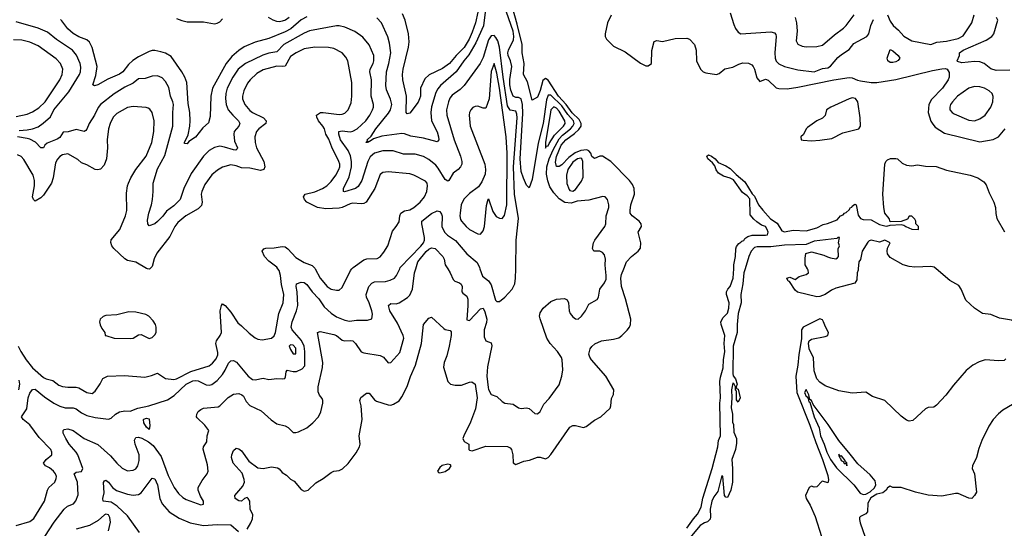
# Model space of a CAD drawing. Header units: inches. Extents: x 1384664 to 1536621, y 460766 to 646467.
# Tile 458 of 488: x 1482055 to 1489310, y 578090 to 581833. Entities that reach past the tile are written whole.
import ezdxf

# ---------------------------------------------------------------- set-up
doc = ezdxf.new("R2010")
doc.units = ezdxf.units.IN
doc.header["$MEASUREMENT"] = 0
doc.layers.add('B4587', color=7, linetype='Continuous')
doc.layers.add('B4588', color=7, linetype='Continuous')

msp = doc.modelspace()

# ---------------------------------------------------------------- linework, layer by layer
at = {"layer": 'B4587', "color": 5}
for points, elevation in [([(1482029.8, 578110.2), (1482130, 578140.6), (1482157.9, 578162.1), (1482236.8, 578290), (1482259.4, 578370), (1482269.8, 578390), (1482312.6, 578430), (1482324.5, 578455.5), (1482325, 578470), (1482317.8, 578490), (1482303.2, 578510), (1482275.2, 578535.2), (1482244.2, 578550), (1482231.1, 578570), (1482250, 578596.1), (1482291.3, 578630), (1482292.6, 578650), (1482284, 578670), (1482199.3, 578759.3), (1482130.7, 578850.7), (1482081.4, 578890), (1482068.7, 578910), (1482106.5, 578970), (1482118.3, 579050), (1482130, 579084.7), (1482150, 579111.6), (1482170, 579113.5), (1482236.4, 579056.4), (1482305.5, 579010), (1482350, 578987.5), (1482390, 578975.9), (1482450, 578976.3), (1482470, 578970.2), (1482510, 578938.8), (1482550, 578921.1), (1482610, 578905.8), (1482710, 578893.4), (1482730, 578900.3), (1482762, 578930), (1482790, 578947.1), (1482830, 578954.7), (1482870, 578952.2), (1482925.6, 578974.4), (1483007.1, 578990), (1483144.7, 579035.3), (1483193.7, 579066.3), (1483282.2, 579150), (1483330, 579175.4), (1483350, 579178.2), (1483370, 579174.1), (1483430, 579145.4), (1483450, 579143.5), (1483470, 579148.4), (1483510, 579176.6), (1483550, 579222.5), (1483570, 579253.5), (1483594.3, 579305.7), (1483610, 579321.5), (1483630, 579325.1), (1483653.1, 579313.1), (1483738.4, 579210), (1483770, 579185.1), (1483790, 579182), (1483850, 579193.9), (1483890, 579185.5), (1483950, 579192.7), (1483990.9, 579189.1), (1484008.1, 579191.9), (1484014.4, 579205.6), (1484017.6, 579242.4), (1484026.4, 579253.6), (1484070, 579244.7), (1484095.6, 579244.4), (1484137.1, 579262.9), (1484155.1, 579284.9), (1484157.1, 579390), (1484152, 579430), (1484132, 579472), (1484062.4, 579550), (1484055.2, 579570), (1484061.7, 579610), (1484094.1, 579690), (1484105.2, 579730), (1484099.6, 579830), (1484091.9, 579870), (1484095.6, 579890), (1484130, 579901.6), (1484150, 579898.4), (1484170, 579885.2), (1484210.8, 579830), (1484258.9, 579778.9), (1484299.2, 579719.2), (1484350, 579672.3), (1484390, 579647), (1484450, 579620.9), (1484486.2, 579613.8), (1484537.3, 579622.7), (1484618, 579622), (1484649.6, 579630.4), (1484653.9, 579666.1), (1484650.6, 579690), (1484630, 579749.6), (1484609.6, 579790), (1484607.3, 579810), (1484628.3, 579870), (1484650, 579894), (1484670, 579903.1), (1484750, 579906.7), (1484784.9, 579915.1), (1484817.2, 579930), (1484832.7, 579950), (1484855.2, 580000)], 660), ([(1482044.4, 579430), (1482064.1, 579390), (1482101.9, 579330), (1482150, 579270.1), (1482230, 579199.7), (1482250, 579188.8), (1482298.6, 579178.6), (1482342.9, 579143), (1482370, 579132.6), (1482410, 579127.8), (1482470, 579129.5), (1482490, 579122.8), (1482550, 579089.5), (1482590, 579082), (1482610, 579098), (1482648, 579152), (1482668.5, 579191.5), (1482700.9, 579210), (1482826.7, 579213.3), (1482976.9, 579203.1), (1483026.4, 579213.6), (1483070, 579232.1), (1483130, 579193.4), (1483190, 579184.6), (1483210, 579189.3), (1483316.3, 579243.7), (1483450, 579286.3), (1483475.4, 579304.6), (1483502.1, 579337.9), (1483514.5, 579365.5), (1483515.3, 579384.7), (1483500.5, 579450), (1483505.2, 579470), (1483532.8, 579510), (1483540.8, 579530), (1483532.9, 579690), (1483541.1, 579730), (1483550, 579742.4), (1483570, 579728.5), (1483610, 579681.5), (1483662.3, 579602.3), (1483690, 579581.1), (1483745.6, 579525.6), (1483790, 579491.8), (1483810, 579481.5), (1483842.3, 579477.7), (1483910, 579490.2), (1483930, 579505.7), (1483940.2, 579530), (1483964.7, 579670), (1483995.4, 579750), (1484000.5, 579810), (1483983.8, 579883.8), (1483977.2, 579950), (1483966.2, 579986.2), (1483957.6, 580000)], 680), ([(1482241, 578030), (1482310, 578133.8), (1482382, 578230), (1482407.4, 578252.6), (1482451.1, 578270), (1482468.5, 578291.5), (1482484.6, 578335.4), (1482479.6, 578430), (1482456, 578490), (1482470, 578503.2), (1482511.3, 578508.7), (1482519.4, 578530), (1482483.2, 578630), (1482470.7, 578650.7), (1482418.2, 578710), (1482394.7, 578750), (1482376.2, 578790), (1482376, 578810), (1482383, 578817), (1482410, 578821.6), (1482450, 578808.9), (1482530.1, 578750.1), (1482630, 578707.3), (1482722.9, 578622.9), (1482770, 578569.2), (1482810, 578531.7), (1482850, 578512.9), (1482890, 578517.3), (1482910, 578526.7), (1482925.8, 578550), (1482934.1, 578590), (1482935.5, 578630), (1482904.6, 578710), (1482901.6, 578738.4), (1482910, 578757.3), (1482930, 578761.2), (1482953.7, 578753.7), (1483005.1, 578725.1), (1483038.6, 578698.6), (1483097.7, 578617.7), (1483150, 578478.3), (1483192.2, 578390), (1483225.4, 578345.4), (1483256.1, 578316.1), (1483281.7, 578301.7), (1483390, 578261.3), (1483410, 578267.7), (1483408.9, 578290), (1483386.9, 578326.9), (1483369.8, 578370), (1483369.8, 578390), (1483398.6, 578441.4), (1483436.9, 578490), (1483444, 578510), (1483438, 578558), (1483407.3, 578672.7), (1483409.5, 578690.5), (1483434, 578726), (1483437, 578770), (1483447.6, 578810), (1483420.3, 578850), (1483361.8, 578901.8), (1483358, 578910), (1483359.9, 578930), (1483371.1, 578950), (1483390, 578965), (1483410, 578972.8), (1483517.1, 578982.8), (1483530, 578990.2), (1483590, 579053.4), (1483630, 579078), (1483670, 579082.1), (1483692.7, 579072.7), (1483703.2, 579063.2), (1483722.5, 579022.5), (1483750, 578992.7), (1483833.2, 578953.2), (1483907.3, 578887.3), (1483950, 578857.8), (1484010, 578843.2), (1484032.9, 578832.9), (1484070, 578795.5), (1484090, 578794.4), (1484110, 578799.5), (1484170, 578830.2), (1484214.9, 578865.1), (1484256.9, 578910), (1484272.7, 578947.3), (1484289.7, 579010), (1484289.7, 579030), (1484284.4, 579044.4), (1484262.9, 579070), (1484253.6, 579093.6), (1484253.5, 579130), (1484286.4, 579273.6), (1484289.4, 579310), (1484250, 579532), (1484270, 579539.1), (1484370, 579517.1), (1484390, 579509.3), (1484430, 579475.5), (1484450, 579468.4), (1484490, 579471.8), (1484510, 579469), (1484530, 579450.3), (1484570, 579389.2), (1484590, 579380.2), (1484710, 579362.7), (1484736.5, 579350), (1484770, 579308.9), (1484790.7, 579309.3), (1484856, 579384), (1484884.8, 579490), (1484880.7, 579510), (1484838.8, 579598.8), (1484782.3, 579690), (1484772.8, 579730), (1484790, 579744.9), (1484830, 579743), (1484850, 579749.3), (1484912.6, 579787.4), (1484930, 579804.9), (1484950, 579850.4), (1484964.7, 579970), (1484973.5, 580000)], 640), ([(1483013.6, 580000), (1483010, 579996.4), (1482996.7, 580000)], 680), ([(1483730, 578083), (1483757.2, 578130), (1483770, 578158.8), (1483772.7, 578190), (1483752.1, 578230), (1483749.7, 578290), (1483738.9, 578310), (1483730, 578317.3), (1483710.7, 578310), (1483690, 578288.7), (1483670, 578291.8), (1483642.9, 578310), (1483639.7, 578330), (1483699.6, 578400.4), (1483710.9, 578430), (1483709.2, 578450), (1483694.4, 578494.4), (1483627.7, 578570), (1483615.9, 578610), (1483617.2, 578630), (1483630, 578661.6), (1483650, 578680.4), (1483670, 578675.3), (1483690, 578660.9), (1483743.7, 578583.7), (1483810, 578535.5), (1483850, 578530.4), (1483910, 578542.7), (1483954.5, 578534.5), (1483966.7, 578526.7), (1483990, 578499.3), (1484019.9, 578479.9), (1484050, 578450.6), (1484077.1, 578437.1), (1484130, 578375.6), (1484150, 578362.6), (1484179.7, 578370), (1484236.8, 578423.2), (1484290, 578455.6), (1484350, 578500.2), (1484370.6, 578509.4), (1484410, 578516.1), (1484432.7, 578527.3), (1484474.2, 578565.8), (1484534.4, 578645.6), (1484558.7, 578690), (1484562.6, 578710), (1484557.5, 578770), (1484578.6, 578890), (1484571.6, 578990), (1484562.3, 579030), (1484567.5, 579052.5), (1484610, 579083.7), (1484630, 579084.9), (1484670, 579035.5), (1484685.1, 579025.1), (1484770, 578998.9), (1484790, 578997), (1484810, 579002.6), (1484850, 579029.2), (1484870, 579056.5), (1484910, 579134.4), (1484933.6, 579206.4), (1484971, 579290), (1485016.7, 579450), (1485029.8, 579590.2), (1485070, 579637.1), (1485090, 579643), (1485180, 579560), (1485190, 579552.7), (1485226.6, 579546.6), (1485234.8, 579534.8), (1485235, 579510), (1485220.5, 579430), (1485201.7, 579358.3), (1485183.1, 579310), (1485176.7, 579276.7), (1485210.5, 579170), (1485230.3, 579150.3), (1485263.1, 579143.1), (1485310, 579143.2), (1485370, 579165.6), (1485387.8, 579167.8), (1485410.6, 579150.6), (1485426.6, 579050), (1485413.9, 578970), (1485377.5, 578870), (1485326.7, 578770), (1485321.1, 578750), (1485329.3, 578729.3), (1485365.5, 578710), (1485365.5, 578670), (1485370, 578664), (1485390, 578660.3), (1485490, 578693.8), (1485650, 578691.7), (1485670, 578681.6), (1485678.7, 578670), (1485688.9, 578630), (1485692.1, 578572.1), (1485710, 578559.5), (1485770, 578583.1), (1485810.5, 578590.5), (1485870, 578612.2), (1485890, 578612.7), (1485930, 578602), (1485950, 578610.3), (1485970, 578632.9), (1486110, 578835), (1486130, 578846.4), (1486150, 578846), (1486208.9, 578831.1), (1486230, 578838.8), (1486290, 578885.7), (1486338, 578910), (1486405.8, 578974.2), (1486411.6, 578990), (1486415.1, 579044.9), (1486430, 579074), (1486431.8, 579110), (1486373.3, 579210), (1486268.3, 579330), (1486255.6, 579350), (1486249.6, 579370.4), (1486258, 579410), (1486271.4, 579428.6), (1486293.4, 579446.6), (1486342, 579470), (1486430, 579480.9), (1486470, 579492.7), (1486492.1, 579507.9), (1486531.4, 579548.6), (1486548.4, 579570), (1486556.5, 579590), (1486557.5, 579630), (1486519.2, 579779.2), (1486489.9, 579870), (1486483.5, 579930), (1486490, 579958), (1486506.7, 580000)], 620), ([(1484232.2, 580000), (1484268.8, 579930), (1484320.2, 579870), (1484350, 579851.1), (1484390, 579841.5), (1484410, 579842.5), (1484430, 579861), (1484492.7, 579987.3), (1484503, 580000)], 680), ([(1485209.1, 580000), (1485227.9, 579970), (1485250, 579921.1), (1485261.1, 579910), (1485296.5, 579896.5), (1485307.7, 579887.7), (1485314.3, 579870), (1485312.2, 579830), (1485319.5, 579819.5), (1485350, 579798.4), (1485356, 579776), (1485358.1, 579730), (1485350, 579624), (1485370, 579619.6), (1485450, 579704.9), (1485470, 579710.2), (1485483.5, 579683.5), (1485497.1, 579630), (1485494.6, 579605.4), (1485477.4, 579550), (1485478.4, 579498.4), (1485490.4, 579470.4), (1485530, 579454), (1485534, 579434), (1485502.8, 579277.2), (1485496.9, 579210), (1485506.1, 579126.1), (1485510, 579110.4), (1485530, 579074.9), (1485570, 579060.7), (1485610, 579022), (1485630, 579010.5), (1485690, 579002.6), (1485730, 578977), (1485750, 578971.7), (1485790, 578975.9), (1485810, 578971.2), (1485850, 578934.4), (1485870, 578932.2), (1485889.8, 578950.2), (1485916.8, 579003.2), (1485955.5, 579044.5), (1486030, 579144.9), (1486049.9, 579210.1), (1486056.8, 579256.8), (1486053, 579330), (1486046.5, 579346.5), (1486017.8, 579390), (1485964.5, 579450), (1485940.5, 579490), (1485890, 579632.3), (1485886, 579650), (1485890, 579675.2), (1485911.6, 579710), (1485970, 579760.2), (1486010, 579775.8), (1486070, 579780.3), (1486090.2, 579770.2), (1486098.7, 579750), (1486102.9, 579690), (1486110.2, 579670), (1486130, 579645.8), (1486150, 579631.4), (1486170, 579630.3), (1486194, 579650), (1486224.7, 579690), (1486250, 579739.1), (1486310, 579774), (1486319.6, 579790), (1486328.8, 579850), (1486363.6, 579896.4), (1486375.3, 579924.7), (1486377.5, 579950), (1486372.2, 580000)], 640), ([(1485446.8, 580000), (1485465.1, 579945.1), (1485510, 579910.2), (1485530, 579882.3), (1485561.5, 579770), (1485570, 579758.7), (1485590, 579760.1), (1485630, 579791), (1485684, 579850), (1485703.3, 579890), (1485709.1, 579930), (1485710, 580000)], 660), ([(1487400.3, 580000), (1487390.9, 579970), (1487384.2, 579890), (1487367.8, 579810), (1487371.6, 579750), (1487349.6, 579670), (1487341.1, 579590), (1487342, 579530), (1487312.2, 579430), (1487310.3, 579230.3), (1487312.8, 579212.8), (1487330.7, 579189.3), (1487341, 579150), (1487334, 579130), (1487338, 579118), (1487350, 579114), (1487364.7, 579050), (1487350, 579018), (1487336.4, 579036.4), (1487338, 579098), (1487330, 579106), (1487329.3, 579130), (1487316.5, 579156.5), (1487310, 579159), (1487298.9, 579110), (1487302.3, 579050), (1487297.6, 578977.6), (1487307.4, 578930), (1487306.9, 578870), (1487313.8, 578853.8), (1487318.4, 578798.4), (1487338, 578750), (1487337.5, 578717.5), (1487330.2, 578670), (1487303.1, 578596.9), (1487308.2, 578530), (1487307.7, 578430), (1487294, 578370), (1487270, 578315.3), (1487258, 578318), (1487249.2, 578330), (1487236, 578470), (1487230, 578477.2), (1487198.4, 578361.6), (1487170, 578321.1), (1487155.2, 578290), (1487143.2, 578230), (1487146.4, 578173.6), (1487143.4, 578156.6), (1487123.7, 578136.3), (1487102, 578130), (1487070, 578109.7), (1486941, 577959)], 580), ([(1486970.4, 578089.6), (1487019.7, 578160.3), (1487050, 578194.4), (1487075.9, 578244.1), (1487088.3, 578311.7), (1487158.8, 578530), (1487199.5, 578690), (1487205, 578735), (1487217.9, 578770), (1487214, 579010), (1487219.5, 579050), (1487214, 579170), (1487218.4, 579201.6), (1487238.6, 579270), (1487241.5, 579330), (1487252.1, 579390), (1487245.3, 579450), (1487251.7, 579510), (1487223.6, 579590), (1487222.4, 579610), (1487238.6, 579641.4), (1487270, 579674.4), (1487281.6, 579710), (1487281.8, 579750), (1487263.5, 579810), (1487264, 579830), (1487273.1, 579850), (1487290.4, 579869.6), (1487313.1, 579930), (1487316.4, 580000)], 580), ([(1488233.8, 580000), (1488232.8, 579990), (1488226, 579970), (1488222.5, 579917.5), (1488210, 579894), (1488070, 579858.3), (1488037.4, 579842.6), (1487990, 579809.8), (1487950, 579795.1), (1487930, 579792.7), (1487787.2, 579827.2), (1487770, 579842.7), (1487726.3, 579906.3), (1487718, 579910), (1487709, 579931), (1487730, 579938), (1487770, 579922), (1487798, 579942), (1487850, 579958.8), (1487868.7, 579970), (1487864, 579990), (1487859, 580000)], 580), ([(1490000, 579737.4), (1489998.5, 579738.5), (1489970, 579749), (1489930, 579750.6), (1489890, 579729.8), (1489810, 579702.2), (1489770, 579679.9), (1489698, 579622), (1489635.5, 579590), (1489610, 579549.8), (1489550, 579528.7), (1489530, 579531.5), (1489416.9, 579596.9), (1489362.3, 579622.3), (1489275.4, 579635.4), (1489210, 579662.6), (1489150, 579671.7), (1489091.9, 579710), (1489026.6, 579770), (1488992.8, 579850), (1488976.1, 579876.1), (1488910, 579914.2), (1488808, 580000)], 580), ([(1489322.3, 579337.7), (1489310, 579324.2), (1489270, 579322.6), (1489170, 579329.6), (1489124.6, 579315.4), (1489078.8, 579290), (1489028.7, 579251.3), (1488936.4, 579143.6), (1488880.7, 579070), (1488810, 578995.3), (1488790, 578982), (1488750, 578979), (1488730, 578969.2), (1488636, 578884), (1488610, 578877.4), (1488590, 578884.5), (1488550, 578914.6), (1488430, 579031.3), (1488339.3, 579059.3), (1488290, 579091.5), (1488190, 579085.6), (1488090, 579102.7), (1487990, 579139.5), (1487950, 579164.5), (1487930, 579189.6), (1487910, 579249.4), (1487903.3, 579343.3), (1487872.9, 579410), (1487868.6, 579451.4), (1487873.6, 579470), (1487890, 579481.7), (1487990, 579501.1), (1488010, 579509.1), (1488013.7, 579530), (1487992.1, 579572.1), (1487979.1, 579610), (1487970, 579623.2), (1487950.8, 579630.8), (1487829.3, 579570), (1487815.4, 579550), (1487815.7, 579484.3), (1487796.5, 579370), (1487788.9, 579290), (1487773.1, 579210), (1487781.1, 579090), (1487876.9, 578850), (1487921, 578721), (1487970, 578597.2), (1488010, 578479.1), (1488014.7, 578445.3), (1488010, 578425.2), (1487970, 578437.2), (1487964.9, 578435.1), (1487930, 578394), (1487910, 578393.2), (1487890, 578399.3), (1487871.3, 578390), (1487846, 578330), (1487850.5, 578310), (1487879.3, 578259.3), (1487916.4, 578176.4), (1487963.9, 578030)], 620), ([(1482047.9, 579110), (1482055, 579150), (1482050, 579181.3)], 680), ([(1489370, 579001.6), (1489299.9, 578960.1), (1489266.7, 578933.3), (1489228.9, 578891.1), (1489197.3, 578842.7), (1489145.1, 578734.9), (1489123.4, 578676.6), (1489106, 578610), (1489074.9, 578550), (1489073, 578530), (1489090.3, 578490.3), (1489104.5, 578355.5), (1489090.8, 578330), (1489070.3, 578309.7), (1489050, 578311.3), (1488970, 578346), (1488950, 578347), (1488850, 578326.6), (1488750, 578334.5), (1488656.6, 578356.6), (1488550.7, 578389.3), (1488489.4, 578389.4), (1488470, 578399), (1488450, 578388.7), (1488438.8, 578370), (1488416, 578350), (1488370, 578339.8), (1488326.3, 578313.7), (1488305.1, 578274.9), (1488301.7, 578210), (1488290, 578195.1), (1488250, 578177), (1488244.4, 578170), (1488244.4, 578155.6), (1488249.2, 578130), (1488285.1, 578025.1)], 640), ([(1482938.7, 578058.7), (1482850, 578181.9), (1482773.4, 578253.5), (1482730, 578282), (1482669.4, 578290), (1482667.8, 578310), (1482676.9, 578350), (1482672.5, 578427.5), (1482680.7, 578439.3), (1482690, 578444), (1482710, 578430.3), (1482739.3, 578390), (1482768.8, 578368.8), (1482850, 578340.1), (1482890, 578333.4), (1482930, 578339.1), (1482949.4, 578350.6), (1483030, 578459.5), (1483050, 578454.6), (1483070, 578410.6), (1483088.6, 578308.6), (1483103.5, 578270), (1483156, 578210), (1483230, 578163.5), (1483310, 578129.3), (1483410, 578109.4), (1483510, 578118.2), (1483610, 578116.3), (1483667.3, 578067.3)], 620), ([(1482708.1, 578071.9), (1482724.2, 578135.8), (1482718.3, 578170), (1482709.4, 578190), (1482690, 578194.4), (1482679.5, 578190), (1482633.3, 578146.7), (1482568.5, 578111.5), (1482470, 578083.8)], 640)]:
    msp.add_lwpolyline(points, dxfattribs=dict(at, elevation=elevation))
for points, elevation in [([(1482858.1, 579681.9), (1482770, 579661.5), (1482690, 579655.2), (1482670, 579649.8), (1482646.7, 579630), (1482642.6, 579610), (1482646.8, 579586.8), (1482660.2, 579560.2), (1482683, 579530), (1482684.9, 579510), (1482688.4, 579508.4), (1482750, 579490.2), (1482870, 579487.4), (1482889.8, 579490.2), (1482930, 579514.9), (1482950, 579515.2), (1483010, 579487.1), (1483030, 579493.7), (1483050, 579513.4), (1483059.7, 579530), (1483060.7, 579570), (1483056, 579590), (1483037.7, 579617.7), (1483005.6, 579650), (1482983.7, 579663.7), (1482910, 579680.8)], 720), ([(1484050, 579439.7), (1484041.5, 579430), (1484050, 579404.6), (1484070, 579374.6), (1484090, 579374), (1484090, 579416.4), (1484070, 579438)], 680), ([(1487850, 579112.6), (1487838.6, 579090), (1487850, 579060.9), (1487858.4, 579058.4), (1487865.5, 579045.5), (1487870, 579020.5), (1487877, 579017), (1487908.2, 578910), (1487946.6, 578830), (1487955.4, 578770), (1487982.9, 578710), (1488002.1, 578650), (1488030, 578595.7), (1488075, 578535), (1488201.2, 578410), (1488247.9, 578347.9), (1488270, 578338.7), (1488290, 578341.3), (1488320.9, 578359.1), (1488353.4, 578386.6), (1488364.3, 578410), (1488359.6, 578439.6), (1488322.4, 578482.4), (1488230, 578564.6), (1488175.6, 578635.6), (1488090, 578735.2), (1488012.7, 578852.7), (1487901.1, 579001.1), (1487890, 579029.5), (1487877.2, 579037.2), (1487870, 579073.3)], 640), ([(1483010, 578817.2), (1482990, 578835.1), (1482970, 578865.1), (1482966, 578890), (1482970, 578894), (1482990, 578900.3), (1483010, 578894.9), (1483014.9, 578845.1)], 640), ([(1488090, 578635.4), (1488090, 578620.5), (1488097.6, 578617.6), (1488094.9, 578610), (1488103.2, 578603.2), (1488108.1, 578590), (1488122.4, 578582.4), (1488130, 578567.8), (1488146.7, 578566.7), (1488150, 578549.4), (1488150, 578572.5), (1488138.9, 578578.9), (1488137.2, 578590), (1488110, 578622.8), (1488101.5, 578621.5)], 660), ([(1485210, 578561.1), (1485168.5, 578551.5), (1485150, 578536.9), (1485134, 578510), (1485141.2, 578501.2), (1485150, 578499), (1485190, 578507.2), (1485223.1, 578530), (1485233.7, 578550), (1485230, 578558)], 620)]:
    msp.add_lwpolyline(points, close=True, dxfattribs=dict(at, elevation=elevation))
at = {"layer": 'B4588', "color": 5}
for points, elevation in [([(1486372.2, 580000), (1486369.1, 580030), (1486370.8, 580070.8), (1486363.3, 580103.3), (1486350, 580120.9), (1486330, 580129.9), (1486285.1, 580130), (1486276.4, 580150), (1486282.3, 580190), (1486292.4, 580210), (1486367.4, 580310), (1486375.1, 580330), (1486375.8, 580390), (1486395.1, 580450), (1486396.9, 580470), (1486386.6, 580510), (1486369.6, 580529.6), (1486352.1, 580532.1), (1486250, 580504.8), (1486162.4, 580497.6), (1486118.2, 580481.8), (1486071.6, 580488.4), (1486030, 580514.9), (1485990, 580557.9), (1485962.6, 580602.6), (1485946.3, 580646.3), (1485937.2, 580697.2), (1485940, 580750), (1485957.6, 580810), (1485985, 580875), (1486030, 580956.2), (1486055.7, 580984.3), (1486114.6, 581030), (1486132.1, 581050), (1486141.5, 581070), (1486136, 581090), (1486094.4, 581134.4), (1486050, 581199.2), (1485970, 581278.7), (1485950, 581277.2), (1485937.4, 581242.6), (1485911.5, 581070), (1485876.4, 580923.6), (1485830, 580658), (1485810, 580596), (1485790, 580616), (1485766.7, 580666.7), (1485750, 580717.2), (1485741.6, 580810), (1485763.3, 581143.3), (1485760, 581210), (1485749.9, 581249.9), (1485730, 581260.5), (1485710, 581259.9), (1485690, 581270.6), (1485673.5, 581313.5), (1485665.9, 581354.1), (1485666.5, 581393.5), (1485682.2, 581490), (1485671.7, 581530), (1485654.4, 581570), (1485651.7, 581590), (1485655.8, 581610), (1485693.8, 581686.2), (1485696.4, 581710), (1485691.6, 581748.4), (1485590, 582037.4)], 640), ([(1486506.7, 580000), (1486526.6, 580050), (1486563.6, 580090), (1486611.8, 580130), (1486628.6, 580151.4), (1486631.7, 580190), (1486613.3, 580270), (1486637.7, 580310), (1486633.5, 580330), (1486618.5, 580350), (1486568.9, 580390), (1486553.8, 580410), (1486552.7, 580430), (1486559.4, 580470), (1486586.2, 580550), (1486582.5, 580590), (1486570, 580619.3), (1486548.4, 580650), (1486410, 580790.8), (1486350, 580828.9), (1486330, 580829.1), (1486290, 580812.1), (1486270, 580826.9), (1486262.9, 580850), (1486250, 580867.8), (1486234.3, 580874.3), (1486190, 580870.7), (1486147.5, 580852.5), (1486100.7, 580819.3), (1486050, 580765.8), (1486030, 580752.3), (1486010, 580752), (1486004.2, 580784.2), (1486010, 580826.7), (1486045.6, 580910), (1486078.4, 580950), (1486144.3, 580995.7), (1486175.9, 581024.1), (1486191.5, 581050), (1486192.5, 581070), (1486177.9, 581097.9), (1486127.1, 581147.1), (1486082, 581210), (1486024.5, 581270), (1485950, 581387.7), (1485930, 581400.6), (1485910, 581384.7), (1485890, 581311.8), (1485870, 581262), (1485830, 581240.9), (1485796.1, 581376.1), (1485766.2, 581430), (1485771.1, 581510), (1485757.1, 581590), (1485758.2, 581650), (1485721.5, 581801.5), (1485680.5, 581940.5)], 620), ([(1484170, 581854.9), (1484130, 581832), (1484052.9, 581767.1), (1484010, 581743), (1483890, 581695.2), (1483790, 581668.5), (1483710, 581632.4), (1483670, 581607.4), (1483617.2, 581562.8), (1483577.1, 581510), (1483476.2, 581330), (1483462.9, 581270), (1483458.2, 581121.8), (1483446, 581074), (1483403.4, 581036.6), (1483350, 580969.8), (1483302.3, 580937.7), (1483290, 580919.5), (1483270, 580922), (1483268.3, 580930), (1483295.3, 580984.7), (1483309.8, 581050.2), (1483311.6, 581088.4), (1483307.6, 581150), (1483295.3, 581215.3), (1483285.5, 581370), (1483271.6, 581410), (1483249.9, 581450), (1483170, 581561.4), (1483130, 581586.3), (1483096.1, 581596.1), (1483050, 581605.5), (1483030, 581605.7), (1483010, 581599.5), (1482930, 581560.2), (1482887.7, 581532.3), (1482856, 581504), (1482815.5, 581450), (1482790, 581432), (1482704.2, 581395.8), (1482630, 581353.6), (1482605.6, 581345.6), (1482594, 581354), (1482616.3, 581423.7), (1482626.2, 581490), (1482589.2, 581629.2), (1482569.2, 581669.1), (1482550, 581685.9), (1482490, 581708.3), (1482450, 581731), (1482410, 581766.2), (1482366.2, 581826.2), (1482355.1, 581835.1)], 640), ([(1483210, 581841.8), (1483250, 581826.4), (1483290, 581818.4), (1483410, 581818.2), (1483490, 581803.5), (1483510, 581807.7), (1483530, 581818.2), (1483550, 581839.7)], 640), ([(1484041.2, 581850), (1484013.2, 581830), (1483990, 581821.6), (1483970, 581817.8), (1483950, 581821.1), (1483922.9, 581830), (1483889.3, 581850)], 620), ([(1485485.4, 581890), (1485471.4, 581788.6), (1485416.1, 581663.9), (1485364.5, 581575.5), (1485326.6, 581530), (1485271, 581449), (1485156.6, 581350), (1485135.4, 581324.6), (1485121.4, 581298.6), (1485088.7, 581191.3), (1485083.8, 581150), (1485089.6, 581089.6), (1485130, 581009.1), (1485142.1, 580970), (1485142.9, 580950), (1485130, 580933.3), (1485030, 580961.2), (1484936.4, 580976.4), (1484890, 580994), (1484870, 580994.8), (1484723.5, 580976.5), (1484663, 580957), (1484630, 580934), (1484623.5, 580936.5), (1484618, 580930), (1484606, 580930), (1484617.5, 580942.5), (1484615.6, 580950), (1484644.1, 580975.9), (1484679.7, 581030), (1484773.7, 581146.3), (1484786.9, 581170), (1484796.9, 581210), (1484788.5, 581248.5), (1484757.8, 581317.8), (1484753.6, 581350), (1484757.5, 581450), (1484774.1, 581510), (1484788.7, 581590), (1484781.1, 581661.1), (1484767.4, 581707.4), (1484719.8, 581810), (1484686.1, 581846.1)], 640), ([(1485430.3, 581890), (1485413, 581810), (1485390, 581740.9), (1485367.5, 581690), (1485331.1, 581628.9), (1485272.3, 581570), (1485222.1, 581510), (1485170, 581473.5), (1485073.3, 581426.7), (1485041.1, 581398.9), (1485009.4, 581330), (1485007.7, 581270), (1485000.9, 581250), (1484990, 581226.2), (1484930, 581145.1), (1484910, 581140.9), (1484902.9, 581150), (1484904.1, 581270), (1484878.9, 581390), (1484876.5, 581430), (1484881.3, 581470), (1484920.2, 581630), (1484923.9, 581670), (1484920.2, 581730), (1484894.3, 581830), (1484875.8, 581875.8)], 620), ([(1486413.4, 581866.6), (1486387, 581810), (1486369.2, 581730), (1486369.3, 581710), (1486379, 581690), (1486430, 581638.7), (1486516.3, 581596.3), (1486630, 581512.2), (1486670, 581493.2), (1486686.3, 581493.7), (1486710, 581510.8), (1486714, 581606), (1486730, 581672.7), (1486750, 581679.5), (1486791.9, 581671.9), (1486884.9, 581695.1), (1486970, 581698.6), (1486991.5, 581690), (1487028.5, 581650), (1487040.4, 581610), (1487042.8, 581530), (1487072.3, 581470), (1487090.3, 581450), (1487110, 581442.1), (1487190.6, 581429.4), (1487210, 581436.9), (1487250, 581472.4), (1487310, 581483.6), (1487353.6, 581506.4), (1487383.9, 581516.1), (1487426.5, 581513.5), (1487450, 581501.1), (1487460.1, 581490), (1487470.1, 581470), (1487486.5, 581406.5), (1487510, 581378.3), (1487550, 581394.7), (1487570, 581387.2), (1487630, 581332.8), (1487650, 581326.7), (1487710, 581325.4), (1487790, 581336.3), (1488055.1, 581390), (1488167.5, 581407.5), (1488190, 581406), (1488227.5, 581387.5), (1488250, 581382.8), (1488330, 581370.7), (1488370.6, 581370.6), (1488512, 581392), (1488781.3, 581458.7), (1488850, 581472.9), (1488873.5, 581473.5), (1488890, 581468), (1488904.8, 581444.8), (1488904, 581410), (1488897.3, 581390), (1488855.6, 581330), (1488772.9, 581247.1), (1488753.9, 581210), (1488749, 581150), (1488770, 581087.2), (1488783.2, 581063.2), (1488801.9, 581041.9), (1488870, 580998.9), (1489130, 580934), (1489227.6, 580952.4), (1489267.9, 580972.1), (1489315.9, 581030)], 620), ([(1487290, 581882.8), (1487317.3, 581797.3), (1487330, 581769.2), (1487350, 581740.6), (1487370, 581729.4), (1487590, 581743.8), (1487616.1, 581736.1), (1487625.6, 581725.6), (1487630.2, 581710), (1487618.3, 581590), (1487621.7, 581550), (1487630, 581527.7), (1487650, 581509.2), (1487690, 581488.4), (1487790, 581463.8), (1487910, 581448.8), (1487970, 581473.2), (1488010, 581479.2), (1488030, 581490.2), (1488084, 581556), (1488110, 581578.1), (1488166.8, 581613.2), (1488202.6, 581657.4), (1488296.8, 581710), (1488313.2, 581730), (1488325.7, 581790), (1488345.4, 581834.6)], 640), ([(1487768.3, 581848.4), (1487779.5, 581810), (1487783.5, 581750), (1487777.7, 581677.7), (1487790, 581653), (1487819.7, 581639.7), (1487850, 581634), (1487930, 581635), (1487970, 581646), (1488058.4, 581721.6), (1488126.6, 581770), (1488146, 581790), (1488205.1, 581870)], 660), ([(1488450.1, 581870.1), (1488470, 581821.5), (1488491.5, 581791.5), (1488530, 581757.1), (1488570, 581712), (1488630, 581677.4), (1488770, 581652), (1488812.3, 581667.7), (1488884.2, 581675.8), (1488970, 581695.2), (1489006.3, 581713.7), (1489069.9, 581810.1), (1489087.9, 581870)], 640), ([(1489350, 581461.7), (1489250, 581459.9), (1489210, 581471.4), (1489162.6, 581510), (1489130, 581522.4), (1489090, 581524.7), (1488996.6, 581516.6), (1488966.3, 581526.3), (1488964, 581530), (1488979.3, 581570), (1488980.9, 581590), (1489007.3, 581610), (1489176.4, 581683.6), (1489217.8, 581710), (1489232.8, 581730), (1489262.2, 581830), (1489252.9, 581850)], 620), ([(1482050, 581018.8), (1482110, 581022), (1482150, 581030.2), (1482190, 581044.7), (1482228.4, 581071.6), (1482280.7, 581119.3), (1482305.9, 581170), (1482418, 581302), (1482495, 581430), (1482502.5, 581450), (1482504.2, 581484.2), (1482499.9, 581510), (1482473.4, 581573.4), (1482444.1, 581610), (1482326.5, 581686.5), (1482260.8, 581740.8), (1482190, 581771.6), (1482030, 581817.4)], 660), ([(1485710, 580000), (1485712.5, 580210), (1485730.4, 580369.6), (1485701.5, 580550), (1485694.8, 580750), (1485721.5, 581110), (1485719.2, 581139.2), (1485710, 581160.8), (1485670, 581168.4), (1485650, 581199.4), (1485616.8, 581410), (1485591.3, 581631.3), (1485577.2, 581677.2), (1485562.6, 581702.6), (1485550, 581717.7), (1485530, 581713.7), (1485510, 581684.8), (1485470, 581556.2), (1485448.2, 581510), (1485330.2, 581350), (1485299.6, 581320.3), (1485242.3, 581277.7), (1485225, 581255), (1485214.1, 581230), (1485200.4, 581170), (1485201.7, 581130), (1485255.9, 580950), (1485303.6, 580830), (1485312.9, 580790), (1485311.8, 580770), (1485303.2, 580750), (1485285.3, 580730), (1485250, 580703.9), (1485216.5, 580650), (1485210, 580644), (1485190, 580656.9), (1485139.5, 580739.5), (1485121.4, 580761.4), (1485070, 580804), (1485030, 580825.8), (1484970, 580843.9), (1484883.9, 580843.9), (1484807.3, 580867.3), (1484730, 580867.6), (1484670, 580851.4), (1484636.7, 580823.3), (1484619.6, 580790), (1484575.4, 580650), (1484550, 580606.2), (1484530, 580590.7), (1484447.2, 580567.2), (1484440.9, 580570), (1484441.5, 580590), (1484482.1, 580677.9), (1484499.1, 580750), (1484499.6, 580790), (1484492.3, 580832.3), (1484476.4, 580870), (1484419.4, 580950), (1484407.5, 580990), (1484407.7, 581010), (1484430, 581015.6), (1484490, 581007.9), (1484510, 581012.9), (1484542, 581030), (1484605.5, 581090), (1484634.3, 581130), (1484654.6, 581170), (1484661.5, 581190), (1484661.1, 581210), (1484644.6, 581270), (1484646.6, 581390), (1484634.9, 581450), (1484637.3, 581470), (1484659.6, 581510), (1484665.4, 581530), (1484663.9, 581570), (1484630, 581648), (1484583.9, 581703.9), (1484525.6, 581745.6), (1484450, 581779.1), (1484410, 581789.1), (1484390, 581788.3), (1484190, 581751.6), (1484150, 581735.2), (1484002.2, 581650), (1483950, 581595.9), (1483890, 581586.9), (1483846.8, 581573.2), (1483718, 581510), (1483664.6, 581470), (1483626.2, 581410), (1483584.6, 581330), (1483574.3, 581290), (1483572.4, 581252.4), (1483576.8, 581210), (1483591.5, 581170), (1483624.6, 581130), (1483666.2, 581090), (1483676.5, 581070), (1483670.2, 581050), (1483635, 581010), (1483631.7, 580990), (1483638.9, 580938.9), (1483659.5, 580890), (1483657.5, 580882.5), (1483646.4, 580873.6), (1483630, 580875.8), (1483564.1, 580895.9), (1483530, 580901.4), (1483490, 580893.6), (1483450, 580869.8), (1483410, 580828.7), (1483319.4, 580700.6), (1483265.1, 580590), (1483238, 580510), (1483190, 580462.9), (1483136.5, 580423.5), (1483110, 580386.3), (1483070, 580348.2), (1483050, 580331.6), (1483010, 580316), (1482998, 580330), (1482997.6, 580357.6), (1483006.3, 580410), (1483025.7, 580470), (1483033.1, 580510), (1483039.3, 580570), (1483039.1, 580630), (1483070, 580736.5), (1483125.5, 580834.5), (1483184.4, 581050), (1483182.4, 581150), (1483187.7, 581210), (1483183.9, 581230), (1483166.2, 581270), (1483154.3, 581334.3), (1483130, 581379.1), (1483104.8, 581404.8), (1483070, 581420.9), (1483030, 581418), (1482978.9, 581401.1), (1482930, 581398.4), (1482890, 581365.9), (1482830, 581336.3), (1482750, 581288.4), (1482650.2, 581210), (1482633, 581187), (1482606.7, 581130), (1482567.8, 581070), (1482550, 581027.3), (1482541.6, 581018.4), (1482528.8, 581011.2), (1482470, 581025), (1482411.4, 581008.6), (1482375.2, 581004.8), (1482350, 580966), (1482330, 580953), (1482256.5, 580923.5), (1482241.2, 580910), (1482230, 580891.3), (1482210, 580889.6), (1482172, 580932), (1482130, 580953), (1482110, 580959.9), (1482039.5, 580970)], 660), ([(1482030, 581120.4), (1482110, 581138), (1482150, 581154.8), (1482195.1, 581184.9), (1482241.4, 581230), (1482351.1, 581390), (1482367.1, 581430), (1482372.2, 581470), (1482354.4, 581510), (1482324.6, 581544.6), (1482190, 581640.8), (1482130, 581667.4), (1482070, 581681.7), (1482010, 581685.8)], 680), ([(1484503, 580000), (1484511, 580010), (1484590, 580064.6), (1484612.2, 580072.2), (1484690, 580076.8), (1484712, 580088), (1484738.8, 580121.2), (1484767.5, 580170), (1484802.4, 580277.6), (1484830, 580310.4), (1484850, 580344.9), (1484856, 580390), (1484864, 580410), (1484890, 580426.2), (1484930, 580434.5), (1484960.4, 580450), (1485005.1, 580490), (1485036.8, 580530), (1485055, 580570), (1485060.4, 580610), (1485056.3, 580630), (1485045.1, 580645.1), (1484959.6, 580690), (1484930, 580698.5), (1484770, 580712.9), (1484730.2, 580709.8), (1484710, 580693.6), (1484673, 580590), (1484608.9, 580491.1), (1484590, 580480.9), (1484570, 580477), (1484510, 580482.5), (1484490, 580479.1), (1484430, 580450.3), (1484410, 580446.9), (1484310, 580440.6), (1484250.5, 580450.5), (1484170, 580491), (1484153.1, 580510), (1484146.8, 580530), (1484158, 580550), (1484230, 580565.5), (1484286.9, 580590), (1484318.2, 580610), (1484350, 580641.2), (1484384.7, 580690), (1484407.6, 580730), (1484413.7, 580750), (1484413.7, 580770), (1484407.6, 580790), (1484354.5, 580894.5), (1484333.4, 580953.4), (1484311, 580990), (1484300.2, 581030), (1484289.2, 581050), (1484256.1, 581090), (1484243.3, 581116.7), (1484243.1, 581130), (1484270.5, 581149.5), (1484290, 581150.8), (1484410, 581136.3), (1484430, 581137.1), (1484450, 581144.5), (1484476.4, 581170), (1484498.5, 581221.5), (1484503.4, 581270), (1484502.3, 581370), (1484472.2, 581530), (1484458.3, 581558.3), (1484430, 581588.3), (1484370, 581620.3), (1484330, 581628.2), (1484230, 581631.2), (1484150, 581619.9), (1484092.6, 581590), (1484050, 581561.5), (1484010, 581492.3), (1483990, 581488.8), (1483949.2, 581490.8), (1483850, 581464.7), (1483802.8, 581437.2), (1483752.7, 581390), (1483734.6, 581365.4), (1483706.7, 581310), (1483696, 581270), (1483697.1, 581250), (1483713, 581210), (1483750, 581165.8), (1483771.4, 581150), (1483851.9, 581111.9), (1483871.9, 581090), (1483869.2, 581070), (1483816.5, 581030), (1483799.7, 581010), (1483788, 580970), (1483790.2, 580929.8), (1483800.9, 580890), (1483854.7, 580790), (1483860.4, 580750), (1483853.8, 580730), (1483830, 580723.6), (1483750, 580740.4), (1483690, 580742.6), (1483650, 580758), (1483610, 580764.3), (1483550, 580747.6), (1483513.5, 580726.5), (1483470, 580692.4), (1483420.2, 580619.8), (1483396, 580570), (1483391.8, 580548.2), (1483400.4, 580490), (1483394.3, 580465.7), (1483370, 580440.2), (1483279, 580390), (1483219.5, 580340.5), (1483198.3, 580310), (1483162.3, 580237.7), (1483065.6, 580114.4), (1483046.8, 580073.2), (1483030, 580016.2), (1483013.6, 580000)], 680), ([(1482996.7, 580000), (1482990, 580001.8), (1482910, 580049.2), (1482850, 580060.9), (1482830, 580072.2), (1482749.6, 580150), (1482734.4, 580170), (1482725.5, 580194.5), (1482730, 580214), (1482792.9, 580290), (1482835.6, 580390), (1482844.4, 580430), (1482842.4, 580557.6), (1482848.7, 580610), (1482855.6, 580630), (1482874.2, 580670), (1482910.9, 580730), (1482987.7, 580830), (1483028.2, 580930), (1483043.2, 581010), (1483046.2, 581090), (1483030, 581149.5), (1483014, 581174), (1483001.8, 581181.8), (1482987.7, 581187.7), (1482890, 581195.4), (1482850, 581187.6), (1482770, 581142.3), (1482742.9, 581117), (1482720.6, 581070), (1482709.3, 581030), (1482700.6, 580950), (1482701.1, 580890), (1482694.2, 580810), (1482677.1, 580762.9), (1482650, 580733.8), (1482630, 580727.9), (1482610, 580730.8), (1482550, 580764.8), (1482510, 580780.5), (1482484, 580804), (1482410, 580845.8), (1482370, 580838.1), (1482350, 580827.2), (1482332.3, 580807.7), (1482319.2, 580780.8), (1482302.1, 580670), (1482289.2, 580630.8), (1482230, 580541.8), (1482210, 580521.8), (1482170, 580498), (1482155.6, 580510), (1482149.2, 580529.2), (1482165, 580610), (1482163.7, 580650), (1482153.1, 580690), (1482085.4, 580805.4), (1482065.6, 580825.6), (1482038.7, 580838.7)], 680), ([(1487316.4, 580000), (1487317.8, 580030), (1487329.5, 580089.5), (1487332.3, 580147.7), (1487337, 580163), (1487354.5, 580185.5), (1487370, 580194.8), (1487375.8, 580204.2), (1487390, 580208.9), (1487398, 580222), (1487421.5, 580238.5), (1487452.3, 580247.7), (1487550, 580246.4), (1487565.2, 580250), (1487569.3, 580270), (1487563.7, 580290), (1487551.2, 580310), (1487522.2, 580322.2), (1487485.9, 580345.9), (1487464.1, 580364.1), (1487437, 580397), (1487434.9, 580514.9), (1487416.3, 580536.3), (1487381.9, 580561.9), (1487315, 580655), (1487290, 580667.7), (1487241.5, 580681.5), (1487204.5, 580704.5), (1487187.3, 580727.3), (1487177.8, 580757.8), (1487160.7, 580780.7), (1487124.5, 580810), (1487118.6, 580830), (1487130, 580837.7), (1487153, 580830), (1487179.6, 580810), (1487201.5, 580781.5), (1487257.6, 580757.6), (1487290, 580736.9), (1487333.6, 580693.6), (1487399.1, 580639.1), (1487452.7, 580552.7), (1487470, 580533.7), (1487499.7, 580470), (1487530, 580430.3), (1487587.2, 580367.2), (1487636.6, 580336.6), (1487670, 580278.7), (1487690, 580272.7), (1487755.1, 580284.9), (1487850, 580278.9), (1487930, 580301.1), (1487974.6, 580325.4), (1488007.3, 580332.7), (1488078.7, 580361.3), (1488103.6, 580390), (1488123.3, 580396.7), (1488132.3, 580410), (1488145.2, 580414.8), (1488166.4, 580433.6), (1488176, 580450), (1488186.2, 580453.8), (1488190, 580462), (1488210, 580476.3), (1488218.8, 580470), (1488234.4, 580394.4), (1488250.6, 580370.6), (1488270, 580362), (1488330, 580360.2), (1488390, 580326.3), (1488430, 580314.9), (1488445.6, 580314.4), (1488470, 580322), (1488550, 580325.5), (1488570, 580322), (1488584, 580310), (1488630, 580290.7), (1488678, 580290), (1488678, 580310), (1488658, 580330), (1488658, 580350), (1488650, 580366), (1488630, 580386), (1488610, 580386), (1488596, 580364), (1488550, 580348), (1488470, 580346), (1488462, 580370), (1488429.7, 580409.7), (1488422.2, 580450), (1488414.2, 580550), (1488429.6, 580770), (1488438.6, 580790), (1488450, 580801.4), (1488471.2, 580811.2), (1488510, 580812.7), (1488522.8, 580810), (1488557, 580777), (1488590, 580761.6), (1488630, 580758.4), (1488670, 580764.9), (1488730, 580755.3), (1488807.6, 580752.4), (1488884.9, 580724.9), (1489058.8, 580690), (1489116.3, 580670), (1489159.9, 580639.9), (1489177.8, 580617.8), (1489197.9, 580557.9), (1489233.5, 580490), (1489244.3, 580450), (1489246.8, 580406.8), (1489254.7, 580370), (1489311.8, 580271.8)], 580), ([(1484855.2, 580000), (1484859.7, 580010), (1485010, 580166), (1485030, 580192), (1485036.9, 580210), (1485038, 580230), (1485017.4, 580330), (1485019.2, 580350), (1485090, 580405.9), (1485130, 580425.4), (1485150, 580421.7), (1485163.1, 580403.1), (1485167.1, 580387.1), (1485166.4, 580310), (1485184.8, 580270), (1485207.1, 580247.1), (1485267.1, 580207.1), (1485349.6, 580109.6), (1485425.7, 580045.7), (1485443.5, 580010), (1485446.8, 580000)], 660), ([(1483957.6, 580000), (1483950, 580012.2), (1483890, 580055.7), (1483858.8, 580090), (1483840.5, 580130), (1483852.7, 580147.3), (1483867.6, 580152.4), (1483930, 580153.7), (1483990, 580163.2), (1484010, 580160.7), (1484030, 580146.2), (1484090, 580083.8), (1484150, 580045.8), (1484210, 580024.6), (1484230, 580004.2), (1484232.2, 580000)], 680), ([(1487859, 580000), (1487844, 580030), (1487842, 580078), (1487848.4, 580111.6), (1487890, 580124.7), (1487981, 580101), (1488007.1, 580087.1), (1488030, 580081), (1488070, 580072), (1488080.4, 580079.6), (1488088, 580090), (1488087.3, 580147.3), (1488095.3, 580170), (1488089, 580190), (1488095.3, 580230), (1488084.7, 580230), (1488077.3, 580222.7), (1487910, 580204), (1487850, 580179.8), (1487690, 580174.3), (1487590, 580160.5), (1487490, 580161.5), (1487470, 580157), (1487445.7, 580130), (1487428.6, 580090), (1487400.3, 580000)], 580), ([(1488808, 580000), (1488792.8, 580012.8), (1488770, 580017.7), (1488650, 580012.6), (1488610, 580017.3), (1488566, 580030), (1488470, 580082.9), (1488450, 580109.2), (1488447.3, 580130), (1488450, 580152), (1488469, 580190), (1488430, 580209.5), (1488390, 580196.9), (1488330, 580210.6), (1488315.2, 580204.8), (1488305.2, 580194.8), (1488263.6, 580130), (1488250, 580069), (1488239.1, 580050), (1488233.8, 580000)], 580), ([(1484973.5, 580000), (1484988.3, 580050), (1485050, 580126.2), (1485070, 580145), (1485090, 580155.2), (1485115.5, 580150), (1485173.1, 580090), (1485182, 580070), (1485190.2, 580030), (1485209.1, 580000)], 640)]:
    msp.add_lwpolyline(points, dxfattribs=dict(at, elevation=elevation))
for points, elevation in [([(1488490, 581517.4), (1488470, 581518.5), (1488451.1, 581531.1), (1488446.9, 581550), (1488470, 581613.4), (1488490, 581603.7), (1488529, 581570), (1488540.3, 581550), (1488527.4, 581532.6), (1488510, 581524.1)], 620), ([(1485550, 581511.5), (1485528.4, 581451.6), (1485513.7, 581250), (1485490, 581183.1), (1485470, 581182.3), (1485430, 581197.3), (1485410, 581195.1), (1485393.6, 581186.4), (1485378.7, 581170), (1485369.2, 581150.8), (1485365.8, 581130), (1485374.4, 581050), (1485482.8, 580770), (1485487.8, 580730), (1485484.6, 580695.4), (1485460.7, 580639.3), (1485436.7, 580603.3), (1485370, 580555.1), (1485327.8, 580512.2), (1485308.5, 580470), (1485300.2, 580410), (1485298.6, 580390), (1485303.8, 580363.8), (1485310.3, 580350), (1485344.9, 580310), (1485370, 580290.2), (1485430, 580257.7), (1485450, 580254.9), (1485470, 580279.5), (1485480.7, 580310), (1485495.4, 580464.6), (1485507.6, 580512.4), (1485510, 580514.8), (1485540.7, 580420.7), (1485565.8, 580385.8), (1485590, 580371.7), (1485610, 580371), (1485628.5, 580391.5), (1485643.9, 580470), (1485646.2, 580850), (1485639.8, 580970), (1485589.6, 581330.4), (1485570, 581440.7)], 680), ([(1489090, 581341.4), (1489049.6, 581330.4), (1488966.4, 581270), (1488927.9, 581230), (1488914, 581210), (1488907.8, 581190), (1488909.3, 581169.3), (1488925.3, 581150), (1488940.7, 581140.7), (1489050, 581093.6), (1489090, 581089.3), (1489130, 581103.5), (1489170, 581130.3), (1489211.1, 581190), (1489226.6, 581230), (1489227.6, 581267.6), (1489220.7, 581290), (1489199.5, 581310), (1489165.1, 581330), (1489130, 581340.2)], 640), ([(1488190, 581257.6), (1488166, 581250), (1488031, 581190), (1488001, 581170), (1487990, 581128), (1487970, 581108), (1487930, 581088.7), (1487861.1, 581038.9), (1487851, 581030), (1487830, 580988), (1487812, 580970), (1487814, 580950), (1487827.1, 580947.1), (1487890, 580940.5), (1487950, 580945.5), (1488040.2, 580959.8), (1488119.3, 581000.7), (1488237.2, 581030), (1488251, 581050), (1488249.3, 581110.7), (1488230, 581228.7), (1488213.5, 581253.5)], 620), ([(1485990, 581192.4), (1485970, 581170.7), (1485966.5, 581153.5), (1485929, 580929), (1485930, 580887), (1485938, 580902), (1485950, 580905.4), (1485956.9, 580923.1), (1485996.2, 580983.7), (1486061.9, 581050), (1486073.7, 581070), (1486071.3, 581090), (1486030, 581161.3), (1486010, 581182.8)], 660), ([(1486190, 580815.1), (1486164.8, 580810), (1486130, 580783.9), (1486094.3, 580730), (1486083.2, 580690), (1486086.9, 580626.9), (1486104.2, 580584.2), (1486110, 580576.5), (1486130, 580570.2), (1486150, 580584.6), (1486195.9, 580644.1), (1486206.1, 580673.9), (1486205.4, 580790), (1486198.1, 580810)], 640)]:
    msp.add_lwpolyline(points, close=True, dxfattribs=dict(at, elevation=elevation))

doc.saveas('drawing.dxf')
